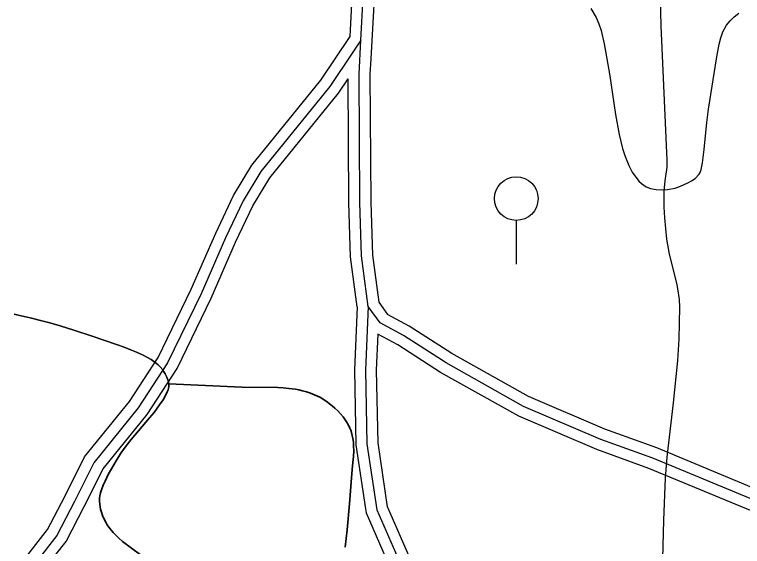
# Model space of a CAD drawing. Extents: x -64005 to -55000, y -89025 to -80000.
# Drawn here: x -58822 to -58155, y -86207 to -85720 of the extents above; entities that cross this region are included whole.
import ezdxf

# ---------------------------------------------------------------- set-up
doc = ezdxf.new("R2010")
doc.units = 0
doc.header["$LTSCALE"] = 32
doc.linetypes.add('LONG_DASHED', pattern=[7.5, 6, -1.5])
for name, color, linetype, lineweight in [('2', 7, 'Continuous', 25), ('24', 7, 'Continuous', 25), ('25', 7, 'Continuous', 35), ('32', 7, 'Continuous', 25), ('39', 7, 'LONG_DASHED', 25), ('8', 7, 'Continuous', 25)]:
    doc.layers.add(name, color=color, linetype=linetype, lineweight=lineweight)

msp = doc.modelspace()

# ---------------------------------------------------------------- linework, layer by layer
at = {"layer": '2'}
msp.add_lwpolyline([(-58228.87, -86241.51), (-58227.39, -86182.73), (-58225.61, -86144.26), (-58224.12, -86125.05), (-58218.32, -86075.35), (-58214.58, -86036.46), (-58213.27, -86016.97), (-58212.51, -85987.82), (-58212.87, -85980.83), (-58215.14, -85966.97), (-58222.05, -85939.38), (-58224.47, -85925.43), (-58226.27, -85905.92), (-58226.82, -85896.15), (-58227.01, -85881.53), (-58226.12, -85872.1), (-58224.34, -85859.54), (-58224.11, -85853.24), (-58229.56, -85730.16), (-58231.37, -85666.32)], dxfattribs=at)
at = {"layer": '24'}
for points in [[(-58294.18, -85714.36), (-58289.2, -85722.52), (-58286.68, -85728.42), (-58284.79, -85734.43), (-58281.95, -85746.7), (-58277.01, -85774.35), (-58271.49, -85811.37), (-58268.1, -85829.83), (-58265.06, -85842.68), (-58263.13, -85848.94), (-58259.4, -85858.11), (-58256.17, -85864.08), (-58250.05, -85872.6), (-58247.75, -85874.74), (-58243.4, -85877.5), (-58239.54, -85879.03), (-58234.4, -85880.15), (-58228.02, -85880.48), (-58223.76, -85880.15), (-58216.97, -85878.76), (-58212.04, -85877.03), (-58205.21, -85873.97), (-58201.77, -85872.1), (-58198.62, -85869.92), (-58194.88, -85865.97), (-58194.01, -85864.44), (-58193.15, -85861.92), (-58191.97, -85855.77), (-58190.22, -85843.45), (-58187.76, -85818.79), (-58186.23, -85806.5), (-58178.68, -85758.64), (-58176.57, -85747.05), (-58175.1, -85741.39), (-58173.08, -85735.89), (-58169.74, -85729.76), (-58166.53, -85725.63), (-58162.94, -85722.12), (-58158.54, -85718.82)], [(-58822.37, -85994.25), (-58818.58, -85994.98), (-58807.69, -85997.42), (-58796.9, -86000.14), (-58789.75, -86002.09), (-58780.27, -86004.84), (-58767.7, -86008.73), (-58751, -86014.23), (-58728.72, -86021.94), (-58721.69, -86024.45), (-58714.79, -86027.11), (-58710.24, -86029.01), (-58704.24, -86031.81), (-58700.83, -86033.56), (-58696.96, -86035.73), (-58694.38, -86037.39), (-58691.98, -86039.24), (-58690.47, -86040.58), (-58688.6, -86042.49), (-58686.33, -86045.24), (-58685.16, -86046.91), (-58683.94, -86048.9), (-58682.7, -86051.28), (-58681.49, -86054.13), (-58680.92, -86056.08), (-58680.67, -86058.06)], [(-58680.67, -86058.06), (-58680.92, -86056.08), (-58681.49, -86054.13), (-58682.7, -86051.28), (-58683.94, -86048.9), (-58685.16, -86046.91), (-58686.33, -86045.24), (-58688.6, -86042.49), (-58690.47, -86040.58), (-58691.98, -86039.24), (-58694.38, -86037.39), (-58696.96, -86035.73), (-58700.83, -86033.56), (-58704.24, -86031.81), (-58710.24, -86029.01), (-58714.79, -86027.11), (-58721.69, -86024.45), (-58728.72, -86021.94), (-58751, -86014.23), (-58767.7, -86008.73), (-58780.27, -86004.84), (-58789.75, -86002.09), (-58796.9, -86000.14), (-58807.69, -85997.42), (-58818.58, -85994.98), (-58822.37, -85994.25)], [(-58680.67, -86058.06), (-58680.74, -86060.11), (-58681.07, -86062.14), (-58681.43, -86063.47), (-58682.07, -86065.23), (-58683.16, -86067.51), (-58686.03, -86072.46), (-58689.1, -86077.16), (-58691.24, -86080.19), (-58694.2, -86084.11), (-58698.29, -86089.18), (-58715.12, -86108.85), (-58719.73, -86114.69), (-58722.1, -86117.91), (-58724.53, -86121.46), (-58729.01, -86128.46), (-58733.23, -86135.6), (-58735.85, -86140.41), (-58739.07, -86146.9), (-58740.75, -86150.63), (-58742.5, -86154.91), (-58743.35, -86157.6), (-58743.9, -86160.39), (-58744.09, -86162.31), (-58744.16, -86164.91), (-58743.92, -86168.43), (-58743.63, -86170.45), (-58743.16, -86172.76), (-58742.45, -86175.39), (-58741.45, -86178.36), (-58740.05, -86181.66), (-58738.18, -86185.27), (-58737.06, -86187.11), (-58735.8, -86188.99), (-58734.48, -86190.78), (-58731.66, -86194.12), (-58729.66, -86196.2), (-58726.88, -86198.82), (-58723, -86202.09), (-58706.65, -86214.32)], [(-58550.77, -86066.55), (-58554.58, -86065.26), (-58558.17, -86064.26), (-58561.56, -86063.49), (-58564.76, -86062.89), (-58570.79, -86062.07), (-58576.1, -86061.61), (-58580.77, -86061.38), (-58613.74, -86061.04), (-58647.2, -86059.55), (-58680.67, -86058.06)], [(-58519.09, -86207.34), (-58517.42, -86191.46), (-58515.21, -86167.64), (-58514.25, -86155.73), (-58513.41, -86143.83), (-58512.76, -86136.44), (-58512.08, -86129.96), (-58511.59, -86124.3), (-58511.35, -86119.35), (-58511.39, -86115.03), (-58511.65, -86111.26), (-58512.1, -86107.97), (-58512.68, -86105.1), (-58513.35, -86102.6), (-58514.08, -86100.41), (-58514.82, -86098.5), (-58516.39, -86095.17), (-58517.81, -86092.69), (-58519.02, -86090.83), (-58521.08, -86088.05), (-58523.45, -86085.29), (-58526.03, -86082.6), (-58528.56, -86080.19), (-58531.02, -86078.04), (-58533.43, -86076.12), (-58535.78, -86074.4), (-58538.07, -86072.86), (-58540.31, -86071.49), (-58542.49, -86070.27), (-58546.74, -86068.19), (-58550.77, -86066.55)]]:
    msp.add_lwpolyline(points, dxfattribs=at)
at = {"layer": '25'}
for points in [[(-58706.65, -86214.32), (-58723, -86202.09), (-58726.88, -86198.82), (-58729.66, -86196.2), (-58731.66, -86194.12), (-58734.48, -86190.78), (-58735.8, -86188.99), (-58737.06, -86187.11), (-58738.18, -86185.27), (-58740.05, -86181.66), (-58741.45, -86178.36), (-58742.45, -86175.39), (-58743.16, -86172.76), (-58743.63, -86170.45), (-58743.92, -86168.43), (-58744.16, -86164.91), (-58744.09, -86162.31), (-58743.9, -86160.39), (-58743.35, -86157.6), (-58742.5, -86154.91), (-58740.75, -86150.63), (-58739.07, -86146.9), (-58735.85, -86140.41), (-58733.23, -86135.6), (-58729.01, -86128.46), (-58724.53, -86121.46), (-58722.1, -86117.91), (-58719.73, -86114.69), (-58715.12, -86108.85), (-58698.29, -86089.18), (-58694.2, -86084.11), (-58691.24, -86080.19), (-58689.1, -86077.16), (-58686.03, -86072.46), (-58683.16, -86067.51), (-58682.07, -86065.23), (-58681.43, -86063.47), (-58681.07, -86062.14), (-58680.74, -86060.11), (-58680.67, -86058.06)], [(-58680.67, -86058.06), (-58647.2, -86059.55), (-58613.74, -86061.04), (-58580.77, -86061.38), (-58576.1, -86061.61), (-58570.79, -86062.07), (-58564.76, -86062.89), (-58561.56, -86063.49), (-58558.17, -86064.26), (-58554.58, -86065.26), (-58550.77, -86066.55)], [(-58550.77, -86066.55), (-58546.74, -86068.19), (-58542.49, -86070.27), (-58540.31, -86071.49), (-58538.07, -86072.86), (-58535.78, -86074.4), (-58533.43, -86076.12), (-58531.02, -86078.04), (-58528.56, -86080.19), (-58526.03, -86082.6), (-58523.45, -86085.29), (-58521.08, -86088.05), (-58519.02, -86090.83), (-58517.81, -86092.69), (-58516.39, -86095.17), (-58514.82, -86098.5), (-58514.08, -86100.41), (-58513.35, -86102.6), (-58512.68, -86105.1), (-58512.1, -86107.97), (-58511.65, -86111.26), (-58511.39, -86115.03), (-58511.35, -86119.35), (-58511.59, -86124.3), (-58512.08, -86129.96), (-58512.76, -86136.44), (-58513.41, -86143.83), (-58514.25, -86155.73), (-58515.21, -86167.64), (-58517.42, -86191.46), (-58519.09, -86207.34)]]:
    msp.add_lwpolyline(points, dxfattribs=at)
at = {"layer": '32'}
msp.add_line((-58362.44, -85908.4), (-58362.44, -85948.4), dxfattribs=at)
msp.add_circle((-58362.44, -85888.4), 20, dxfattribs=at)
at = {"layer": '39'}
for points in [[(-58504.76, -85743.51), (-58502.6, -85703.7), (-58491.82, -85655.34), (-58475.29, -85572.74)], [(-58504.76, -85743.51), (-58512.02, -85754.26), (-58533.33, -85785.83), (-58596.37, -85863.62), (-58612.53, -85890.32), (-58628.69, -85924.25), (-58651.01, -85975.49), (-58681.77, -86038.86), (-58708.7, -86080), (-58749.44, -86130.28), (-58767.14, -86165.65), (-58783.29, -86196.69), (-58813.31, -86234.94), (-58838.7, -86267.42), (-58974.79, -86454.08), (-58995.22, -86482.65)], [(-58498.02, -85987.05), (-58504.18, -85940.85), (-58505.72, -85891.78), (-58506.45, -85774.43), (-58504.76, -85743.51)], [(-58498.02, -85987.05), (-58500.68, -86045.36), (-58499.37, -86112.92), (-58490.28, -86173.33), (-58468.84, -86222.04), (-58459.1, -86273.69), (-58411.69, -86345.13), (-58365.58, -86444.51), (-58335.06, -86482.83), (-58316.87, -86514.66), (-58312.33, -86526.03), (-58313.44, -86537.09), (-58316.19, -86545.7), (-58348.67, -86637.11), (-58390.87, -86710.52), (-58405.8, -86742.35), (-58406.94, -86753.7), (-58406.44, -86764.44), (-58391.51, -86792.37), (-58388.82, -86796.58)], [(-57500.05, -86958.76), (-57508.84, -86944.35), (-57511.91, -86916.2), (-57521.15, -86892.38), (-57542.7, -86853.41), (-57590.18, -86792.4), (-57605, -86765.98), (-57620.21, -86733.94), (-57637.91, -86665.38), (-57653.3, -86624.24), (-57697.81, -86530.1), (-57787.87, -86401.63), (-57870.22, -86313.6), (-57969.5, -86247.93), (-58096.5, -86184.43), (-58237.35, -86125.98), (-58284.93, -86108.85), (-58355.74, -86078.54), (-58426.55, -86038.86), (-58465.7, -86013.75), (-58487.25, -86002.2), (-58498.02, -85987.05)]]:
    msp.add_lwpolyline(points, dxfattribs=at)
at = {"layer": '8'}
for points in [[(-58128.58, -85104.2), (-58305.59, -85265.99), (-58319.86, -85280.72), (-58327.28, -85293.99), (-58340.81, -85332.07), (-58357.73, -85383.11), (-58387.69, -85469.56), (-58393.07, -85488.07), (-58404.85, -85498.1), (-58421.46, -85505.88), (-58438.93, -85514.09), (-58449.11, -85521.95), (-58457.76, -85541.92), (-58463.59, -85565.26), (-58482.04, -85657.41), (-58492.06, -85702.35), (-58492.66, -85705.06), (-58495.68, -85760.52), (-58496.45, -85774.67), (-58495.72, -85891.59), (-58494.2, -85940.03), (-58488.43, -85983.27), (-58480.46, -85994.49)], [(-58981.72, -86480.94), (-58966.68, -86459.93), (-58830.72, -86273.45), (-58805.44, -86241.11), (-58774.85, -86202.13), (-58758.23, -86170.2), (-58740.98, -86135.73), (-58700.61, -86085.9), (-58673.05, -86043.8), (-58641.92, -85979.67), (-58619.59, -85928.39), (-58603.72, -85895.07), (-58588.16, -85869.38), (-58525.29, -85791.79), (-58516.42, -85778.65)], [(-58489.17, -86012.52), (-58490.68, -86045.49), (-58489.38, -86112.08), (-58480.59, -86170.52), (-58480.49, -86170.76)], [(-57789.75, -86416.37), (-57795.65, -86407.95), (-57876.72, -86321.29), (-57974.51, -86256.6), (-58100.66, -86193.53), (-58240.96, -86135.31), (-58288.6, -86118.16), (-58360.17, -86087.52), (-58431.7, -86047.44), (-58470.77, -86022.38), (-58489.17, -86012.52)], [(-58500.52, -86172.46), (-58499.97, -86176.14), (-58478.45, -86225.02), (-58468.55, -86277.53), (-58420.44, -86350.03), (-58374.15, -86449.8), (-58343.36, -86488.46), (-58325.9, -86519.02), (-58322.83, -86526.7)]]:
    msp.add_lwpolyline(points, dxfattribs=at)
at = {"layer": '8', "linetype": 'LONG_DASHED'}
for points in [[(-58514.6, -85740.21), (-58512.54, -85702.33), (-58512.26, -85701.08)], [(-58997.07, -86468.03), (-58982.91, -86448.23), (-58846.68, -86261.39), (-58821.18, -86228.77), (-58791.73, -86191.25), (-58776.05, -86161.1), (-58757.9, -86124.83), (-58716.79, -86074.11), (-58690.49, -86033.92), (-58660.1, -85971.31), (-58637.79, -85920.1), (-58621.34, -85885.57), (-58604.57, -85857.86), (-58541.37, -85779.88), (-58514.6, -85740.21)], [(-58508.05, -85987.52), (-58514.16, -85941.67), (-58515.72, -85891.97), (-58516.42, -85778.65)], [(-58508.05, -85987.52), (-58510.68, -86045.23), (-58509.36, -86113.76), (-58500.52, -86172.46)], [(-57773.5, -86404.72), (-57780.09, -86395.31), (-57863.72, -86305.91), (-57964.49, -86239.25), (-58092.34, -86175.33), (-58233.74, -86116.65), (-58281.26, -86099.53), (-58351.31, -86069.56), (-58421.4, -86030.28), (-58460.63, -86005.12), (-58480.46, -85994.49)], [(-58480.49, -86170.76), (-58459.23, -86219.06), (-58449.65, -86269.85), (-58402.94, -86340.23), (-58357.01, -86439.22), (-58326.76, -86477.2), (-58307.84, -86510.3), (-58302.5, -86523.69)]]:
    msp.add_lwpolyline(points, dxfattribs=at)

doc.saveas('drawing.dxf')
